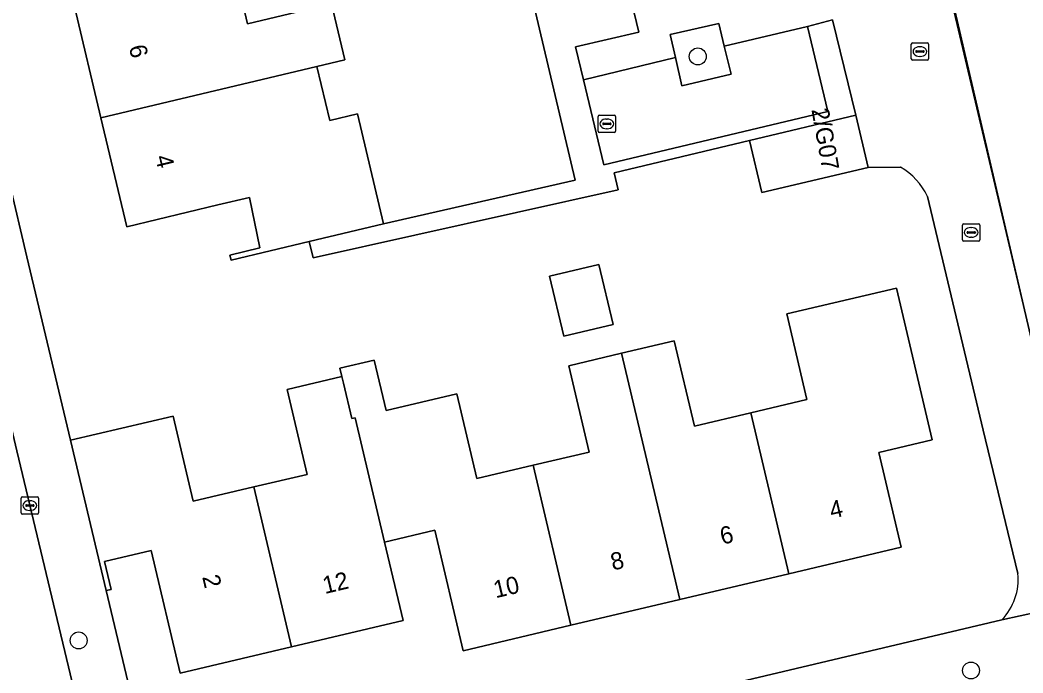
# Model space of a CAD drawing. Extents: x 157648 to 158502, y 379212 to 380938.
# Drawn here: x 158293.9 to 158351.9, y 380707 to 380744.8 of the extents above; entities that cross this region are included whole.
import ezdxf

# ---------------------------------------------------------------- set-up
doc = ezdxf.new("R2010")
doc.units = 0
for name, color, linetype in [('IMGEO_Boom', 7, 'Continuous'), ('IMGEO_Erf', 7, 'Continuous'), ('IMGEO_Groenvoorziening', 7, 'Continuous'), ('IMGEO_Hek', 7, 'Continuous'), ('IMGEO_Kolk', 7, 'Continuous'), ('IMGEO_Muur', 7, 'Continuous'), ('IMGEO_Pand', 7, 'Continuous'), ('IMGEO_Pand_nummerreeks', 7, 'Continuous'), ('IMGEO_Parkeervlak_open', 7, 'Continuous'), ('IMGEO_Rijbaan_lokaal_open', 7, 'Continuous'), ('IMGEO_Rioolput', 7, 'Continuous'), ('IMGEO_Voetpad_open', 7, 'Continuous')]:
    doc.layers.add(name, color=color, linetype=linetype)

msp = doc.modelspace()

# ---------------------------------------------------------------- linework, layer by layer
at = {"layer": 'IMGEO_Boom'}
for centre in [(158333.093, 380742.662), (158297.276, 380708.882), (158348.899, 380707.141)]:
    msp.add_circle(centre, 0.489, dxfattribs=at)
at = {"layer": 'IMGEO_Erf'}
for points in [[(158319.98, 380760.991), (158308.977, 380758.404), (158310.463, 380752.146), (158305.536, 380750.979), (158306.287, 380747.76), (158307.038, 380744.541), (158311.895, 380745.697), (158312.665, 380742.46), (158311.054, 380742.076), (158311.797, 380738.953), (158313.406, 380739.336), (158314.918, 380732.983), (158325.994, 380735.514)], [(158324.518, 380729.951), (158327.372, 380730.626), (158328.191, 380727.162), (158325.337, 380726.487)]]:
    msp.add_lwpolyline(points, close=True, dxfattribs=at)
for points in [[(158344.828, 380736.26), (158342.945, 380736.243), (158336.792, 380734.8), (158336.076, 380737.805), (158328.253, 380735.93), (158328.489, 380734.953), (158310.833, 380731.012), (158310.609, 380731.957), (158306.091, 380730.881), (158306.021, 380731.173), (158307.754, 380731.585), (158307.152, 380734.503), (158305.332, 380734.07), (158300.06, 380732.814), (158298.563, 380739.104), (158297.027, 380745.556), (158295.541, 380751.8), (158302.595, 380753.474), (158301.881, 380756.493), (158300.176, 380756.089), (158300.125, 380756.303), (158288.94, 380753.648)], [(158364.614, 380741.625), (158363.861, 380744.824), (158359.02, 380743.684), (158357.541, 380749.95), (158351.909, 380748.618), (158347.448, 380747.566), (158353.297, 380722.372), (158355.983, 380711.227), (158364.559, 380713.2), (158384.862, 380718.141)], [(158291.182, 380744.148), (158294.286, 380731.078), (158294.972, 380728.159), (158296.795, 380720.47), (158302.735, 380721.86), (158303.9, 380716.929), (158307.408, 380717.758), (158310.488, 380718.486), (158309.329, 380723.394), (158312.497, 380724.143), (158312.382, 380724.63), (158314.372, 380725.1), (158315.06, 380722.187), (158319.15, 380723.153), (158320.31, 380718.244), (158323.564, 380719.012), (158326.818, 380719.781), (158325.638, 380724.773), (158328.689, 380725.494)], [(158351.618, 380712.754), (158349.611, 380721.053), (158346.384, 380734.559)], [(158328.689, 380725.494), (158331.736, 380726.214), (158332.904, 380721.273), (158336.158, 380722.042), (158339.41, 380722.81), (158338.239, 380727.767), (158344.584, 380729.266), (158346.658, 380720.49), (158343.56, 380719.758), (158344.857, 380714.271), (158338.357, 380712.735), (158332.055, 380711.247), (158325.751, 380709.758), (158319.526, 380708.287), (158317.881, 380715.251), (158314.975, 380714.565), (158316.043, 380710.044), (158309.592, 380708.52), (158303.142, 380706.996), (158301.465, 380714.091), (158298.777, 380713.456), (158299.165, 380711.831), (158298.873, 380711.761), (158301.653, 380700.101)], [(158304.146, 380699.056), (158350.686, 380710.073)]]:
    msp.add_lwpolyline(points, dxfattribs=at)
for centre, radius, start, end in [((158342.872, 380732.909), 3.88, 25.16908, 59.73273), ((158348.211, 380712.436), 3.422, 316.32652, 5.33536)]:
    msp.add_arc(centre, radius, start, end, dxfattribs=at)
at = {"layer": 'IMGEO_Groenvoorziening'}
msp.add_lwpolyline([(158332.167, 380740.961), (158335.021, 380741.632), (158334.626, 380743.262), (158334.311, 380744.565), (158331.505, 380743.933), (158331.802, 380742.6)], close=True, dxfattribs=at)
at = {"layer": 'IMGEO_Hek'}
for points in [[(158314.918, 380732.983), (158325.994, 380735.514), (158319.98, 380760.991)], [(158336.076, 380737.805), (158328.253, 380735.93), (158328.489, 380734.953), (158310.833, 380731.012), (158310.609, 380731.957)], [(158342.945, 380736.243), (158344.828, 380736.26)], [(158349.611, 380721.053), (158346.384, 380734.559)], [(158294.286, 380731.078), (158294.972, 380728.159)], [(158294.972, 380728.159), (158296.795, 380720.47)]]:
    msp.add_lwpolyline(points, dxfattribs=at)
msp.add_arc((158342.872, 380732.909), 3.88, 25.16908, 59.73273, dxfattribs=at)
at = {"layer": 'IMGEO_Kolk'}
for p, q in [((158348.411, 380732.056), (158348.411, 380732.908)), ((158348.486, 380732.982), (158349.338, 380732.982)), ((158349.412, 380732.908), (158349.412, 380732.056)), ((158348.67, 380732.476), (158348.67, 380732.488)), ((158349.108, 380732.439), (158348.71, 380732.439)), ((158348.713, 380732.525), (158349.111, 380732.525)), ((158348.899, 380732.762), (158348.924, 380732.762)), ((158349.154, 380732.488), (158349.154, 380732.476)), ((158349.338, 380731.982), (158348.486, 380731.982)), ((158348.922, 380732.202), (158348.897, 380732.202)), ((158294.026, 380717.185), (158294.878, 380717.185)), ((158293.951, 380716.259), (158293.951, 380717.111)), ((158294.21, 380716.679), (158294.21, 380716.691)), ((158294.648, 380716.642), (158294.25, 380716.642)), ((158294.253, 380716.728), (158294.651, 380716.728)), ((158294.439, 380716.965), (158294.464, 380716.965)), ((158294.694, 380716.691), (158294.694, 380716.679)), ((158294.952, 380717.111), (158294.952, 380716.259)), ((158294.878, 380716.185), (158294.026, 380716.185)), ((158294.462, 380716.405), (158294.437, 380716.405))]:
    msp.add_line(p, q, dxfattribs=at)
for points in [[(158348.411, 380732.056), (158348.411, 380732.908)], [(158348.486, 380732.982), (158349.338, 380732.982)], [(158349.412, 380732.908), (158349.412, 380732.056)], [(158349.338, 380731.982), (158348.486, 380731.982)], [(158294.026, 380717.185), (158294.878, 380717.185)], [(158293.951, 380716.259), (158293.951, 380717.111)], [(158294.952, 380717.111), (158294.952, 380716.259)], [(158294.878, 380716.185), (158294.026, 380716.185)]]:
    msp.add_lwpolyline(points, dxfattribs=at)
for centre, radius, start, end in [((158348.488, 380732.906), 0.0765, 91.55205, 178.44795), ((158348.488, 380732.906), 0.0765, 91.55205, 178.44795), ((158349.336, 380732.906), 0.0765, 1.55205, 88.44795), ((158349.336, 380732.906), 0.0765, 1.55205, 88.44795), ((158348.71, 380732.485), 0.0403, 85.87752, 175.75265), ((158348.707, 380732.475), 0.0366, 178.93798, 274.71019), ((158349.111, 380732.482), 0.043, 264.86636, 352.45326), ((158349.115, 380732.487), 0.0386, 1.73085, 96.63898), ((158348.488, 380732.058), 0.0765, 181.55205, 268.44795), ((158348.488, 380732.058), 0.0765, 181.55205, 268.44795), ((158349.336, 380732.058), 0.0765, 271.55205, 358.44795), ((158349.336, 380732.058), 0.0765, 271.55205, 358.44795), ((158294.028, 380717.109), 0.0765, 91.55205, 178.44795), ((158294.028, 380717.109), 0.0765, 91.55205, 178.44795), ((158294.876, 380717.109), 0.0765, 1.55205, 88.44795), ((158294.876, 380717.109), 0.0765, 1.55205, 88.44795), ((158294.25, 380716.688), 0.0403, 85.87752, 175.75265), ((158294.247, 380716.678), 0.0366, 178.93798, 274.71019), ((158294.651, 380716.685), 0.043, 264.86636, 352.45326), ((158294.655, 380716.69), 0.0386, 1.73085, 96.63898), ((158294.028, 380716.261), 0.0765, 181.55205, 268.44795), ((158294.028, 380716.261), 0.0765, 181.55205, 268.44795), ((158294.876, 380716.261), 0.0765, 271.55205, 358.44795), ((158294.876, 380716.261), 0.0765, 271.55205, 358.44795)]:
    msp.add_arc(centre, radius, start, end, dxfattribs=at)
for centre, major_axis, ratio, start_param, end_param in [((158348.898, 380732.482), (-0.387, 0.002), 0.722429, 4.712389, 7.853982), ((158348.923, 380732.482), (-0.39, 0.002), 0.717154, 1.570796, 4.712389), ((158294.438, 380716.685), (-0.387, 0.002), 0.722429, 4.712389, 7.853982), ((158294.463, 380716.685), (-0.39, 0.002), 0.717154, 1.570796, 4.712389)]:
    msp.add_ellipse(centre, major_axis=major_axis, ratio=ratio, start_param=start_param, end_param=end_param, dxfattribs=at)
at = {"layer": 'IMGEO_Muur'}
msp.add_lwpolyline([(158346.181, 380752.523), (158353.297, 380722.372)], dxfattribs=at)
at = {"layer": 'IMGEO_Pand'}
for points in [[(158311.895, 380745.697), (158307.038, 380744.541), (158306.287, 380747.76), (158297.027, 380745.556), (158298.563, 380739.104), (158307.894, 380741.324), (158311.054, 380742.076), (158312.665, 380742.46)], [(158311.054, 380742.076), (158307.894, 380741.324), (158298.563, 380739.104), (158300.06, 380732.814), (158305.332, 380734.07), (158307.152, 380734.503), (158307.754, 380731.585), (158306.021, 380731.173), (158306.091, 380730.881), (158310.609, 380731.957), (158314.918, 380732.983), (158313.406, 380739.336), (158311.797, 380738.953)], [(158342.945, 380736.243), (158342.235, 380739.273), (158336.076, 380737.805), (158336.792, 380734.8)], [(158324.518, 380729.951), (158325.337, 380726.487), (158328.191, 380727.162), (158327.372, 380730.626)], [(158336.158, 380722.042), (158338.357, 380712.735), (158344.857, 380714.271), (158343.56, 380719.758), (158346.658, 380720.49), (158344.584, 380729.266), (158338.239, 380727.767), (158339.41, 380722.81)], [(158336.158, 380722.042), (158332.904, 380721.273), (158331.736, 380726.214), (158328.689, 380725.494), (158332.055, 380711.247), (158338.357, 380712.735)], [(158323.564, 380719.012), (158325.751, 380709.758), (158332.055, 380711.247), (158328.689, 380725.494), (158325.638, 380724.773), (158326.818, 380719.781)], [(158323.564, 380719.012), (158320.31, 380718.244), (158319.15, 380723.153), (158315.06, 380722.187), (158314.372, 380725.1), (158312.382, 380724.63), (158312.497, 380724.143), (158312.588, 380723.758), (158313.07, 380721.717), (158313.275, 380721.765), (158314.975, 380714.565), (158317.881, 380715.251), (158319.526, 380708.287), (158325.751, 380709.758)], [(158313.275, 380721.765), (158313.07, 380721.717), (158312.588, 380723.758), (158312.497, 380724.143), (158309.329, 380723.394), (158310.488, 380718.486), (158307.408, 380717.758), (158309.592, 380708.52), (158316.043, 380710.044), (158314.975, 380714.565)], [(158309.592, 380708.52), (158307.408, 380717.758), (158303.9, 380716.929), (158302.735, 380721.86), (158296.795, 380720.47), (158298.873, 380711.761), (158299.165, 380711.831), (158298.777, 380713.456), (158301.465, 380714.091), (158303.142, 380706.996)]]:
    msp.add_lwpolyline(points, close=True, dxfattribs=at)
at = {"layer": 'IMGEO_Parkeervlak_open'}
msp.add_lwpolyline([(158340.626, 380739.482), (158339.435, 380744.397), (158334.626, 380743.262), (158335.021, 380741.632), (158332.167, 380740.961), (158331.802, 380742.6), (158326.478, 380741.304), (158327.651, 380736.384)], close=True, dxfattribs=at)
at = {"layer": 'IMGEO_Rijbaan_lokaal_open'}
for points in [[(158299.078, 380697.367), (158299.024, 380697.594), (158293.7, 380719.842), (158292.832, 380723.522), (158291.886, 380727.513), (158290.986, 380731.308), (158286.732, 380749.252), (158285.857, 380752.928), (158285.387, 380754.879), (158284.513, 380758.542), (158281.657, 380770.677)], [(158347.448, 380747.566), (158346.717, 380750.663), (158346.296, 380752.55), (158346.181, 380752.523), (158343.344, 380751.85), (158340.409, 380751.154), (158337.473, 380750.459), (158334.537, 380749.763), (158331.602, 380749.067), (158328.666, 380748.371), (158329.261, 380745.828), (158329.69, 380744.059), (158326.028, 380743.217), (158326.478, 380741.304), (158331.802, 380742.6), (158331.505, 380743.933), (158334.311, 380744.565), (158334.626, 380743.262), (158339.435, 380744.397), (158340.886, 380744.769), (158342.235, 380739.273), (158342.945, 380736.243), (158344.828, 380736.26)], [(158350.686, 380710.073), (158355.983, 380711.227), (158353.297, 380722.372), (158347.448, 380747.566)], [(158346.384, 380734.559), (158349.611, 380721.053), (158351.618, 380712.754)]]:
    msp.add_lwpolyline(points, dxfattribs=at)
for centre, radius, start, end in [((158342.872, 380732.909), 3.88, 25.16908, 59.73273), ((158348.211, 380712.436), 3.422, 316.32652, 5.33536)]:
    msp.add_arc(centre, radius, start, end, dxfattribs=at)
at = {"layer": 'IMGEO_Rioolput'}
for p, q in [((158345.445, 380742.517), (158345.445, 380743.369)), ((158345.52, 380743.443), (158346.372, 380743.443)), ((158346.446, 380743.369), (158346.446, 380742.517)), ((158345.704, 380742.937), (158345.704, 380742.949)), ((158346.142, 380742.9), (158345.744, 380742.9)), ((158345.747, 380742.986), (158346.145, 380742.986)), ((158345.933, 380743.223), (158345.958, 380743.223)), ((158346.188, 380742.949), (158346.188, 380742.937)), ((158346.372, 380742.443), (158345.52, 380742.443)), ((158345.956, 380742.663), (158345.931, 380742.663)), ((158327.408, 380739.262), (158328.26, 380739.262)), ((158327.333, 380738.336), (158327.333, 380739.188)), ((158327.592, 380738.756), (158327.592, 380738.768)), ((158328.03, 380738.719), (158327.632, 380738.719)), ((158327.635, 380738.805), (158328.033, 380738.805)), ((158327.821, 380739.042), (158327.846, 380739.042)), ((158328.076, 380738.768), (158328.076, 380738.756)), ((158328.334, 380739.188), (158328.334, 380738.336)), ((158328.26, 380738.262), (158327.408, 380738.262)), ((158327.844, 380738.482), (158327.819, 380738.482))]:
    msp.add_line(p, q, dxfattribs=at)
for points in [[(158345.445, 380742.517), (158345.445, 380743.369)], [(158345.52, 380743.443), (158346.372, 380743.443)], [(158346.446, 380743.369), (158346.446, 380742.517)], [(158346.372, 380742.443), (158345.52, 380742.443)], [(158327.408, 380739.262), (158328.26, 380739.262)], [(158327.333, 380738.336), (158327.333, 380739.188)], [(158328.334, 380739.188), (158328.334, 380738.336)], [(158328.26, 380738.262), (158327.408, 380738.262)]]:
    msp.add_lwpolyline(points, dxfattribs=at)
for centre, radius, start, end in [((158345.522, 380743.367), 0.0765, 91.55205, 178.44795), ((158345.522, 380743.367), 0.0765, 91.55205, 178.44795), ((158346.37, 380743.367), 0.0765, 1.55205, 88.44795), ((158346.37, 380743.367), 0.0765, 1.55205, 88.44795), ((158345.744, 380742.946), 0.0403, 85.87752, 175.75265), ((158345.741, 380742.936), 0.0366, 178.93798, 274.71019), ((158346.145, 380742.943), 0.043, 264.86636, 352.45326), ((158346.149, 380742.948), 0.0386, 1.73085, 96.63898), ((158345.522, 380742.519), 0.0765, 181.55205, 268.44795), ((158345.522, 380742.519), 0.0765, 181.55205, 268.44795), ((158346.37, 380742.519), 0.0765, 271.55205, 358.44795), ((158346.37, 380742.519), 0.0765, 271.55205, 358.44795), ((158327.41, 380739.186), 0.0765, 91.55205, 178.44795), ((158327.41, 380739.186), 0.0765, 91.55205, 178.44795), ((158328.258, 380739.186), 0.0765, 1.55205, 88.44795), ((158328.258, 380739.186), 0.0765, 1.55205, 88.44795), ((158327.632, 380738.765), 0.0403, 85.87752, 175.75265), ((158327.629, 380738.755), 0.0366, 178.93798, 274.71019), ((158328.033, 380738.762), 0.043, 264.86636, 352.45326), ((158328.037, 380738.767), 0.0386, 1.73085, 96.63898), ((158327.41, 380738.338), 0.0765, 181.55205, 268.44795), ((158327.41, 380738.338), 0.0765, 181.55205, 268.44795), ((158328.258, 380738.338), 0.0765, 271.55205, 358.44795), ((158328.258, 380738.338), 0.0765, 271.55205, 358.44795)]:
    msp.add_arc(centre, radius, start, end, dxfattribs=at)
for centre, major_axis, ratio, start_param, end_param in [((158345.932, 380742.943), (-0.387, 0.002), 0.722429, 4.712389, 7.853982), ((158345.957, 380742.943), (-0.39, 0.002), 0.717154, 1.570796, 4.712389), ((158327.82, 380738.762), (-0.387, 0.002), 0.722429, 4.712389, 7.853982), ((158327.845, 380738.762), (-0.39, 0.002), 0.717154, 1.570796, 4.712389)]:
    msp.add_ellipse(centre, major_axis=major_axis, ratio=ratio, start_param=start_param, end_param=end_param, dxfattribs=at)
at = {"layer": 'IMGEO_Voetpad_open'}
for points in [[(158294.972, 380728.159), (158294.286, 380731.078), (158291.182, 380744.148), (158289.647, 380750.631), (158288.94, 380753.648), (158288.473, 380755.581), (158280.066, 380791.118), (158277.001, 380790.391), (158280.032, 380777.559), (158280.79, 380774.351), (158281.657, 380770.677), (158284.513, 380758.542), (158285.387, 380754.879), (158285.857, 380752.928), (158286.732, 380749.252), (158290.986, 380731.308), (158291.886, 380727.513), (158292.832, 380723.522), (158293.7, 380719.842), (158299.024, 380697.594), (158299.078, 380697.367), (158302.589, 380699.148)], [(158319.98, 380760.991), (158325.994, 380735.514), (158314.918, 380732.983), (158310.609, 380731.957), (158310.833, 380731.012), (158328.489, 380734.953), (158328.253, 380735.93), (158336.076, 380737.805), (158342.235, 380739.273), (158340.886, 380744.769), (158339.435, 380744.397), (158340.626, 380739.482), (158327.651, 380736.384), (158326.478, 380741.304), (158326.028, 380743.217), (158329.69, 380744.059), (158329.261, 380745.828)], [(158301.653, 380700.101), (158298.873, 380711.761), (158296.795, 380720.47), (158294.972, 380728.159)], [(158352.296, 380704.918), (158352.5, 380704.969), (158357.639, 380706.178), (158355.983, 380711.227), (158350.686, 380710.073), (158304.146, 380699.056)]]:
    msp.add_lwpolyline(points, dxfattribs=at)

# ---------------------------------------------------------------- texts
at = {"layer": 'IMGEO_Pand_nummerreeks'}
for s, rotation, p in [('6', 283.38981, (158300.174, 380743.214)), ('2/G07', 280.09765, (158339.666, 380739.588)), ('4', 283.38981, (158301.69, 380736.848)), ('4', 13.29144, (158340.843, 380715.912)), ('6', 13.29144, (158334.51, 380714.416)), ('8', 13.29144, (158328.181, 380712.921)), ('2', 283.29857, (158304.418, 380712.559)), ('12', 13.29262, (158311.52, 380711.565)), ('10', 13.29262, (158321.401, 380711.319))]:
    msp.add_text(s, height=1, rotation=rotation, dxfattribs=at).set_placement(p)

doc.saveas('drawing.dxf')
